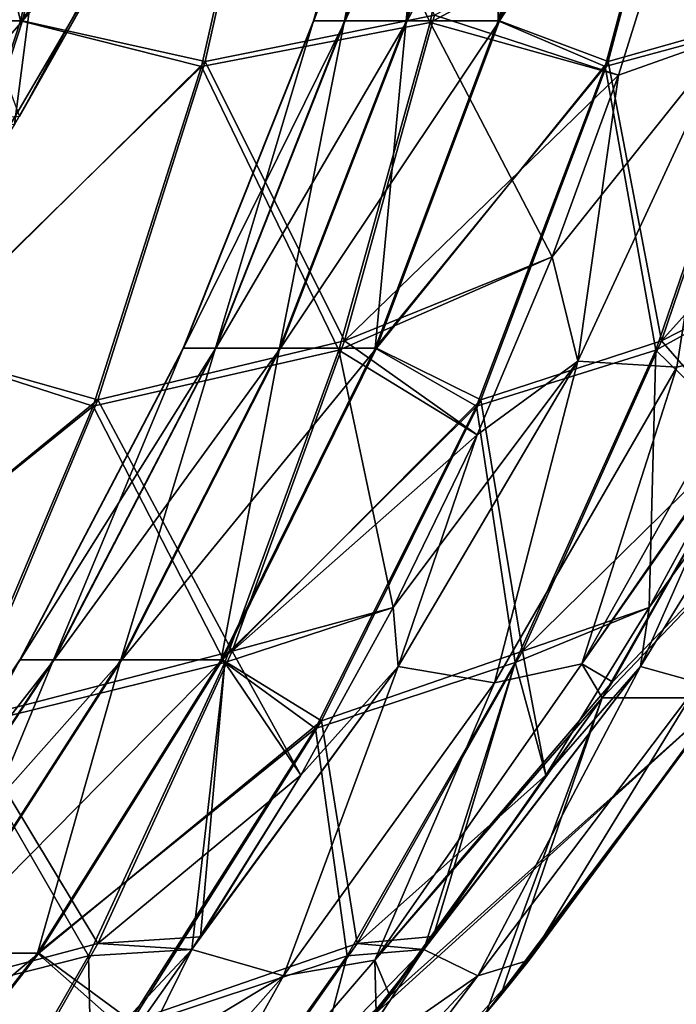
# Model space of a CAD drawing. Header units: millimetres. Extents: x -39 to 39, y -2 to 145.
# Tile 609 of 656: x 35.91 to 36.99, y 0.18 to 1.8. Entities that reach past the tile are written whole.
import ezdxf

# ---------------------------------------------------------------- set-up
doc = ezdxf.new("R2010")
doc.units = ezdxf.units.MM
doc.header["$LTSCALE"] = 65.185185
for name, color, linetype in [('231', 7, 'CONTINUOUS'), ('264', 7, 'CONTINUOUS'), ('265', 7, 'CONTINUOUS'), ('266', 7, 'CONTINUOUS'), ('370', 7, 'CONTINUOUS'), ('371', 7, 'CONTINUOUS'), ('376', 7, 'CONTINUOUS'), ('377', 7, 'CONTINUOUS'), ('447', 7, 'CONTINUOUS'), ('449', 7, 'CONTINUOUS')]:
    doc.layers.add(name, color=color, linetype=linetype)

msp = doc.modelspace()

# ---------------------------------------------------------------- linework, layer by layer
at = {"layer": '231', "linetype": 'Continuous'}
for points in [[(36.8887, 0.7077, -5.6313), (37.4025, 1.2377, -4.0978), (36.8718, 0.6811, -5.626), (36.8887, 0.7077, -5.6313)], [(36.8718, 0.6811, -5.626), (37.4025, 1.2377, -4.0978), (37.0715, 0.6811, -4.1088), (36.8718, 0.6811, -5.626)], [(37.0715, 0.6811, 4.1088), (37.1886, 1.2377, 5.7223), (36.8718, 0.6811, 5.626), (37.0715, 0.6811, 4.1088)], [(36.8718, 0.6811, 5.626), (37.1886, 1.2377, 5.7223), (36.8887, 0.7077, 5.6313), (36.8718, 0.6811, 5.626)], [(37.1886, 1.2377, -5.7223), (37.4025, 1.2377, -4.0978), (36.8887, 0.7077, -5.6313), (37.1886, 1.2377, -5.7223)], [(36.522, 0.1909, -5.5134), (37.0715, 0.6811, -4.1088), (36.4997, 0.163, -5.5061), (36.522, 0.1909, -5.5134)], [(36.4997, 0.163, -5.5061), (37.0715, 0.6811, -4.1088), (36.6811, 0.163, -4.1284), (36.4997, 0.163, -5.5061)], [(36.6811, 0.163, 4.1284), (36.8718, 0.6811, 5.626), (36.4997, 0.163, 5.5061), (36.6811, 0.163, 4.1284)], [(36.4997, 0.163, 5.5061), (36.8718, 0.6811, 5.626), (36.522, 0.191, 5.5134), (36.4997, 0.163, 5.5061)], [(36.8718, 0.6811, -5.626), (37.0715, 0.6811, -4.1088), (36.522, 0.1909, -5.5134), (36.8718, 0.6811, -5.626)], [(36.6811, 0.163, -4.1284), (37.0715, 0.6811, -4.1088), (36.7047, 0.1911, -4.1271), (36.6811, 0.163, -4.1284)], [(36.7045, 0.1909, 4.1271), (36.8718, 0.6811, 5.626), (36.6811, 0.163, 4.1284), (36.7045, 0.1909, 4.1271)], [(37.0715, 0.6811, 4.1088), (36.8718, 0.6811, 5.626), (36.7045, 0.1909, 4.1271), (37.0715, 0.6811, 4.1088)]]:
    msp.add_3dface(points, dxfattribs=at)
at = {"layer": '264', "linetype": 'Continuous'}
for points in [[(35.6383, 1.7953, -8.2114), (35.7767, 2.353, -8.2882), (35.9141, 1.7953, -7.7671), (35.6383, 1.7953, -8.2114)], [(35.9141, 1.7953, -7.7671), (35.7767, 2.353, -8.2882), (36.0443, 2.353, -7.8569), (35.9141, 1.7953, -7.7671)], [(35.9141, 1.7953, -7.7671), (36.0443, 2.353, -7.8569), (36.3436, 2.3013, -7.4462), (35.9141, 1.7953, -7.7671)], [(36.3436, 2.3013, -7.4462), (36.6991, 2.3511, -7.0829), (36.5886, 1.7926, -6.969), (36.3436, 2.3013, -7.4462)], [(36.5886, 1.7926, -6.969), (36.6991, 2.3511, -7.0829), (36.9941, 2.0116, -6.7028), (36.5886, 1.7926, -6.969)], [(36.2122, 1.7202, -7.3349), (35.9141, 1.7953, -7.7671), (36.3436, 2.3013, -7.4462), (36.2122, 1.7202, -7.3349)], [(36.2122, 1.7202, -7.3349), (36.3436, 2.3013, -7.4462), (36.5886, 1.7926, -6.969), (36.2122, 1.7202, -7.3349)], [(36.8987, 1.7063, -6.6516), (36.5886, 1.7926, -6.969), (36.9941, 2.0116, -6.7028), (36.8987, 1.7063, -6.6516)], [(35.7373, 1.257, -7.6449), (35.6383, 1.7953, -8.2114), (35.9141, 1.7953, -7.7671), (35.7373, 1.257, -7.6449)], [(35.7373, 1.257, -7.6449), (35.9141, 1.7953, -7.7671), (36.2122, 1.7202, -7.3349), (35.7373, 1.257, -7.6449)], [(36.2122, 1.7202, -7.3349), (36.5886, 1.7926, -6.969), (36.4384, 1.2535, -6.8142), (36.2122, 1.7202, -7.3349)], [(36.4384, 1.2535, -6.8142), (36.5886, 1.7926, -6.969), (36.7894, 1.4069, -6.5897), (36.4384, 1.2535, -6.8142)], [(36.7894, 1.4069, -6.5897), (36.5886, 1.7926, -6.969), (36.8987, 1.7063, -6.6516), (36.7894, 1.4069, -6.5897)], [(36.0335, 1.1611, -7.1836), (35.7373, 1.257, -7.6449), (36.2122, 1.7202, -7.3349), (36.0335, 1.1611, -7.1836)], [(36.0335, 1.1611, -7.1836), (36.2122, 1.7202, -7.3349), (36.4384, 1.2535, -6.8142), (36.0335, 1.1611, -7.1836)], [(36.6658, 1.1144, -6.5179), (36.4384, 1.2535, -6.8142), (36.7894, 1.4069, -6.5897), (36.6658, 1.1144, -6.5179)], [(35.5156, 0.7438, -7.4918), (35.7373, 1.257, -7.6449), (36.0335, 1.1611, -7.1836), (35.5156, 0.7438, -7.4918)], [(36.0335, 1.1611, -7.1836), (36.4384, 1.2535, -6.8142), (36.2502, 0.7396, -6.6202), (36.0335, 1.1611, -7.1836)], [(36.2502, 0.7396, -6.6202), (36.4384, 1.2535, -6.8142), (36.5277, 0.8298, -6.437), (36.2502, 0.7396, -6.6202)], [(36.5277, 0.8298, -6.437), (36.4384, 1.2535, -6.8142), (36.6658, 1.1144, -6.5179), (36.5277, 0.8298, -6.437)], [(35.8098, 0.6306, -6.9942), (35.5156, 0.7438, -7.4918), (36.0335, 1.1611, -7.1836), (35.8098, 0.6306, -6.9942)], [(35.8098, 0.6306, -6.9942), (36.0335, 1.1611, -7.1836), (36.2502, 0.7396, -6.6202), (35.8098, 0.6306, -6.9942)], [(36.3758, 0.5541, -6.3472), (36.2502, 0.7396, -6.6202), (36.5277, 0.8298, -6.437), (36.3758, 0.5541, -6.3472)], [(35.8098, 0.6306, -6.9942), (36.2502, 0.7396, -6.6202), (36.026, 0.2565, -6.389), (35.8098, 0.6306, -6.9942)], [(36.026, 0.2565, -6.389), (36.2502, 0.7396, -6.6202), (36.1963, 0.2672, -6.2408), (36.026, 0.2565, -6.389)], [(36.1963, 0.2672, -6.2408), (36.2502, 0.7396, -6.6202), (36.2102, 0.2881, -6.249), (36.1963, 0.2672, -6.2408)], [(36.2102, 0.2881, -6.249), (36.2502, 0.7396, -6.6202), (36.3758, 0.5541, -6.3472), (36.2102, 0.2881, -6.249)], [(35.5436, 0.1348, -6.7689), (35.8098, 0.6306, -6.9942), (36.026, 0.2565, -6.389), (35.5436, 0.1348, -6.7689)], [(36.0306, 0.0329, -6.1435), (36.026, 0.2565, -6.389), (36.1963, 0.2672, -6.2408), (36.0306, 0.0329, -6.1435)], [(35.5436, 0.1348, -6.7689), (36.026, 0.2565, -6.389), (35.7681, -0.1907, -6.1232), (35.5436, 0.1348, -6.7689)], [(35.7681, -0.1907, -6.1232), (36.026, 0.2565, -6.389), (36.0306, 0.0329, -6.1435), (35.7681, -0.1907, -6.1232)]]:
    msp.add_3dface(points, dxfattribs=at)
at = {"layer": '265', "linetype": 'Continuous'}
for points in [[(36.397, 1.7953, -0.2644), (36.555, 2.353, -0.2565), (36.3967, 1.7953, 0.2586), (36.397, 1.7953, -0.2644)], [(36.3967, 1.7953, 0.2586), (36.555, 2.353, -0.2565), (36.5547, 2.353, 0.251), (36.3967, 1.7953, 0.2586)], [(36.3967, 1.7953, 0.2586), (36.5547, 2.353, 0.251), (36.4476, 1.7953, 0.7792), (36.3967, 1.7953, 0.2586)], [(36.4485, 1.7953, -0.7849), (36.6049, 2.353, -0.7616), (36.397, 1.7953, -0.2644), (36.4485, 1.7953, -0.7849)], [(36.397, 1.7953, -0.2644), (36.6049, 2.353, -0.7616), (36.555, 2.353, -0.2565), (36.397, 1.7953, -0.2644)], [(36.4476, 1.7953, 0.7792), (36.5547, 2.353, 0.251), (36.6041, 2.353, 0.7561), (36.4476, 1.7953, 0.7792)], [(36.4476, 1.7953, 0.7792), (36.6041, 2.353, 0.7561), (36.5493, 1.7953, 1.2922), (36.4476, 1.7953, 0.7792)], [(36.5507, 1.7953, -1.2978), (36.7041, 2.353, -1.2593), (36.4485, 1.7953, -0.7849), (36.5507, 1.7953, -1.2978)], [(36.4485, 1.7953, -0.7849), (36.7041, 2.353, -1.2593), (36.6049, 2.353, -0.7616), (36.4485, 1.7953, -0.7849)], [(36.5493, 1.7953, 1.2922), (36.6041, 2.353, 0.7561), (36.7027, 2.353, 1.2539), (36.5493, 1.7953, 1.2922)], [(36.5493, 1.7953, 1.2922), (36.7027, 2.353, 1.2539), (36.7007, 1.7953, 1.7929), (36.5493, 1.7953, 1.2922)], [(36.7026, 1.7953, -1.7983), (36.8515, 2.353, -1.745), (36.5507, 1.7953, -1.2978), (36.7026, 1.7953, -1.7983)], [(36.5507, 1.7953, -1.2978), (36.8515, 2.353, -1.745), (36.7041, 2.353, -1.2593), (36.5507, 1.7953, -1.2978)], [(36.7007, 1.7953, 1.7929), (36.7027, 2.353, 1.2539), (36.8496, 2.353, 1.7397), (36.7007, 1.7953, 1.7929)], [(36.7007, 1.7953, 1.7929), (36.8496, 2.353, 1.7397), (37.0325, 2.3013, 2.214), (36.7007, 1.7953, 1.7929)], [(36.8515, 2.353, -1.745), (36.7026, 1.7953, -1.7983), (37.0361, 2.3072, -2.2184), (36.8515, 2.353, -1.745)], [(36.8767, 1.7202, 2.2874), (36.7007, 1.7953, 1.7929), (37.0325, 2.3013, 2.214), (36.8767, 1.7202, 2.2874)], [(37.0361, 2.3072, -2.2184), (36.7026, 1.7953, -1.7983), (36.8819, 1.7287, -2.2914), (37.0361, 2.3072, -2.2184)], [(36.8767, 1.7202, 2.2874), (37.0325, 2.3013, 2.214), (37.1456, 1.7926, 2.7383), (36.8767, 1.7202, 2.2874)], [(37.152, 1.8046, -2.7411), (37.0361, 2.3072, -2.2184), (36.8819, 1.7287, -2.2914), (37.152, 1.8046, -2.7411)], [(36.9696, 1.2689, -2.8504), (37.152, 1.8046, -2.7411), (36.8819, 1.7287, -2.2914), (36.9696, 1.2689, -2.8504)], [(36.9696, 1.2689, -2.8504), (37.363, 1.7063, -3.1251), (37.152, 1.8046, -2.7411), (36.9696, 1.2689, -2.8504)], [(36.1823, 1.257, -0.275), (36.397, 1.7953, -0.2644), (36.182, 1.257, 0.2691), (36.1823, 1.257, -0.275)], [(36.182, 1.257, 0.2691), (36.397, 1.7953, -0.2644), (36.3967, 1.7953, 0.2586), (36.182, 1.257, 0.2691)], [(36.182, 1.257, 0.2691), (36.3967, 1.7953, 0.2586), (36.235, 1.257, 0.8106), (36.182, 1.257, 0.2691)], [(36.2359, 1.257, -0.8165), (36.4485, 1.7953, -0.7849), (36.1823, 1.257, -0.275), (36.2359, 1.257, -0.8165)], [(36.1823, 1.257, -0.275), (36.4485, 1.7953, -0.7849), (36.397, 1.7953, -0.2644), (36.1823, 1.257, -0.275)], [(36.235, 1.257, 0.8106), (36.3967, 1.7953, 0.2586), (36.4476, 1.7953, 0.7792), (36.235, 1.257, 0.8106)], [(36.235, 1.257, 0.8106), (36.4476, 1.7953, 0.7792), (36.3407, 1.257, 1.3443), (36.235, 1.257, 0.8106)], [(36.3422, 1.257, -1.3501), (36.5507, 1.7953, -1.2978), (36.2359, 1.257, -0.8165), (36.3422, 1.257, -1.3501)], [(36.2359, 1.257, -0.8165), (36.5507, 1.7953, -1.2978), (36.4485, 1.7953, -0.7849), (36.2359, 1.257, -0.8165)], [(36.3407, 1.257, 1.3443), (36.4476, 1.7953, 0.7792), (36.5493, 1.7953, 1.2922), (36.3407, 1.257, 1.3443)], [(36.3407, 1.257, 1.3443), (36.5493, 1.7953, 1.2922), (36.4982, 1.257, 1.8651), (36.3407, 1.257, 1.3443)], [(36.5002, 1.257, -1.8707), (36.7026, 1.7953, -1.7983), (36.3422, 1.257, -1.3501), (36.5002, 1.257, -1.8707)], [(36.3422, 1.257, -1.3501), (36.7026, 1.7953, -1.7983), (36.5507, 1.7953, -1.2978), (36.3422, 1.257, -1.3501)], [(36.4982, 1.257, 1.8651), (36.5493, 1.7953, 1.2922), (36.7007, 1.7953, 1.7929), (36.4982, 1.257, 1.8651)], [(36.4982, 1.257, 1.8651), (36.7007, 1.7953, 1.7929), (36.8767, 1.7202, 2.2874), (36.4982, 1.257, 1.8651)], [(36.7026, 1.7953, -1.7983), (36.5002, 1.257, -1.8707), (36.8819, 1.7287, -2.2914), (36.7026, 1.7953, -1.7983)], [(36.8767, 1.7202, 2.2874), (37.1456, 1.7926, 2.7383), (36.9605, 1.2535, 2.8489), (36.8767, 1.7202, 2.2874)], [(36.9605, 1.2535, 2.8489), (37.1456, 1.7926, 2.7383), (37.2414, 1.4069, 3.1567), (36.9605, 1.2535, 2.8489)], [(36.665, 1.1611, 2.3873), (36.4982, 1.257, 1.8651), (36.8767, 1.7202, 2.2874), (36.665, 1.1611, 2.3873)], [(36.8819, 1.7287, -2.2914), (36.5002, 1.257, -1.8707), (36.6722, 1.1719, -2.3905), (36.8819, 1.7287, -2.2914)], [(36.665, 1.1611, 2.3873), (36.8767, 1.7202, 2.2874), (36.9605, 1.2535, 2.8489), (36.665, 1.1611, 2.3873)], [(36.9696, 1.2689, -2.8504), (36.8819, 1.7287, -2.2914), (36.6722, 1.1719, -2.3905), (36.9696, 1.2689, -2.8504)], [(37.2414, 1.4069, -3.1566), (37.363, 1.7063, -3.1251), (36.9696, 1.2689, -2.8504), (37.2414, 1.4069, -3.1566)], [(37.1034, 1.1144, 3.194), (36.9605, 1.2535, 2.8489), (37.2414, 1.4069, 3.1567), (37.1034, 1.1144, 3.194)], [(37.1035, 1.1145, -3.194), (37.2414, 1.4069, -3.1566), (36.9696, 1.2689, -2.8504), (37.1035, 1.1145, -3.194)], [(36.741, 0.7579, -2.9875), (36.9696, 1.2689, -2.8504), (36.6722, 1.1719, -2.3905), (36.741, 0.7579, -2.9875)], [(36.741, 0.7579, -2.9875), (37.1035, 1.1145, -3.194), (36.9696, 1.2689, -2.8504), (36.741, 0.7579, -2.9875)], [(35.9132, 0.7438, -0.2884), (36.1823, 1.257, -0.275), (35.9129, 0.7438, 0.2821), (35.9132, 0.7438, -0.2884)], [(35.9129, 0.7438, 0.2821), (36.1823, 1.257, -0.275), (36.182, 1.257, 0.2691), (35.9129, 0.7438, 0.2821)], [(35.9129, 0.7438, 0.2821), (36.182, 1.257, 0.2691), (35.9684, 0.7438, 0.8499), (35.9129, 0.7438, 0.2821)], [(35.9693, 0.7438, -0.8561), (36.2359, 1.257, -0.8165), (35.9132, 0.7438, -0.2884), (35.9693, 0.7438, -0.8561)], [(35.9132, 0.7438, -0.2884), (36.2359, 1.257, -0.8165), (36.1823, 1.257, -0.275), (35.9132, 0.7438, -0.2884)], [(35.9684, 0.7438, 0.8499), (36.182, 1.257, 0.2691), (36.235, 1.257, 0.8106), (35.9684, 0.7438, 0.8499)], [(35.9684, 0.7438, 0.8499), (36.235, 1.257, 0.8106), (36.0793, 0.7438, 1.4095), (35.9684, 0.7438, 0.8499)], [(36.0808, 0.7438, -1.4156), (36.3422, 1.257, -1.3501), (35.9693, 0.7438, -0.8561), (36.0808, 0.7438, -1.4156)], [(35.9693, 0.7438, -0.8561), (36.3422, 1.257, -1.3501), (36.2359, 1.257, -0.8165), (35.9693, 0.7438, -0.8561)], [(36.0793, 0.7438, 1.4095), (36.235, 1.257, 0.8106), (36.3407, 1.257, 1.3443), (36.0793, 0.7438, 1.4095)], [(36.0793, 0.7438, 1.4095), (36.3407, 1.257, 1.3443), (36.2444, 0.7438, 1.9556), (36.0793, 0.7438, 1.4095)], [(36.2465, 0.7438, -1.9615), (36.5002, 1.257, -1.8707), (36.0808, 0.7438, -1.4156), (36.2465, 0.7438, -1.9615)], [(36.0808, 0.7438, -1.4156), (36.5002, 1.257, -1.8707), (36.3422, 1.257, -1.3501), (36.0808, 0.7438, -1.4156)], [(36.2444, 0.7438, 1.9556), (36.3407, 1.257, 1.3443), (36.4982, 1.257, 1.8651), (36.2444, 0.7438, 1.9556)], [(36.2444, 0.7438, 1.9556), (36.4982, 1.257, 1.8651), (36.665, 1.1611, 2.3873), (36.2444, 0.7438, 1.9556)], [(36.5002, 1.257, -1.8707), (36.2465, 0.7438, -1.9615), (36.6722, 1.1719, -2.3905), (36.5002, 1.257, -1.8707)], [(36.665, 1.1611, 2.3873), (36.9605, 1.2535, 2.8489), (36.7285, 0.7396, 2.9876), (36.665, 1.1611, 2.3873)], [(36.7285, 0.7396, 2.9876), (36.9605, 1.2535, 2.8489), (36.9491, 0.8298, 3.2364), (36.7285, 0.7396, 2.9876)], [(36.9491, 0.8298, 3.2364), (36.9605, 1.2535, 2.8489), (37.1034, 1.1144, 3.194), (36.9491, 0.8298, 3.2364)], [(36.6722, 1.1719, -2.3905), (36.2465, 0.7438, -1.9615), (36.4097, 0.6432, -2.5147), (36.6722, 1.1719, -2.3905)], [(36.741, 0.7579, -2.9875), (36.6722, 1.1719, -2.3905), (36.4097, 0.6432, -2.5147), (36.741, 0.7579, -2.9875)], [(36.3999, 0.6306, 2.5123), (36.2444, 0.7438, 1.9556), (36.665, 1.1611, 2.3873), (36.3999, 0.6306, 2.5123)], [(36.3999, 0.6306, 2.5123), (36.665, 1.1611, 2.3873), (36.7285, 0.7396, 2.9876), (36.3999, 0.6306, 2.5123)], [(36.9492, 0.8299, -3.2364), (37.1035, 1.1145, -3.194), (36.741, 0.7579, -2.9875), (36.9492, 0.8299, -3.2364)], [(36.7791, 0.5541, 3.2838), (36.7285, 0.7396, 2.9876), (36.9491, 0.8298, 3.2364), (36.7791, 0.5541, 3.2838)], [(36.7791, 0.5542, -3.2838), (36.9492, 0.8299, -3.2364), (36.741, 0.7579, -2.9875), (36.7791, 0.5542, -3.2838)], [(36.4684, 0.2769, -3.1508), (36.741, 0.7579, -2.9875), (36.4097, 0.6432, -2.5147), (36.4684, 0.2769, -3.1508)], [(36.4684, 0.2769, -3.1508), (36.7791, 0.5542, -3.2838), (36.741, 0.7579, -2.9875), (36.4684, 0.2769, -3.1508)], [(35.5925, 0.2611, -0.3043), (35.9132, 0.7438, -0.2884), (35.5922, 0.2611, 0.2977), (35.5925, 0.2611, -0.3043)], [(35.5922, 0.2611, 0.2977), (35.9132, 0.7438, -0.2884), (35.9129, 0.7438, 0.2821), (35.5922, 0.2611, 0.2977)], [(35.5922, 0.2611, 0.2977), (35.9129, 0.7438, 0.2821), (35.6508, 0.2611, 0.8968), (35.5922, 0.2611, 0.2977)], [(35.6518, 0.2611, -0.9033), (35.9693, 0.7438, -0.8561), (35.5925, 0.2611, -0.3043), (35.6518, 0.2611, -0.9033)], [(35.5925, 0.2611, -0.3043), (35.9693, 0.7438, -0.8561), (35.9132, 0.7438, -0.2884), (35.5925, 0.2611, -0.3043)], [(35.6508, 0.2611, 0.8968), (35.9129, 0.7438, 0.2821), (35.9684, 0.7438, 0.8499), (35.6508, 0.2611, 0.8968)], [(35.6508, 0.2611, 0.8968), (35.9684, 0.7438, 0.8499), (35.7678, 0.2611, 1.4873), (35.6508, 0.2611, 0.8968)], [(35.7694, 0.2611, -1.4937), (36.0808, 0.7438, -1.4156), (35.6518, 0.2611, -0.9033), (35.7694, 0.2611, -1.4937)], [(35.6518, 0.2611, -0.9033), (36.0808, 0.7438, -1.4156), (35.9693, 0.7438, -0.8561), (35.6518, 0.2611, -0.9033)], [(35.7678, 0.2611, 1.4873), (35.9684, 0.7438, 0.8499), (36.0793, 0.7438, 1.4095), (35.7678, 0.2611, 1.4873)], [(35.7678, 0.2611, 1.4873), (36.0793, 0.7438, 1.4095), (35.942, 0.2611, 2.0635), (35.7678, 0.2611, 1.4873)], [(35.9443, 0.2611, -2.0697), (36.2465, 0.7438, -1.9615), (35.7694, 0.2611, -1.4937), (35.9443, 0.2611, -2.0697)], [(35.7694, 0.2611, -1.4937), (36.2465, 0.7438, -1.9615), (36.0808, 0.7438, -1.4156), (35.7694, 0.2611, -1.4937)], [(35.942, 0.2611, 2.0635), (36.0793, 0.7438, 1.4095), (36.2444, 0.7438, 1.9556), (35.942, 0.2611, 2.0635)], [(35.942, 0.2611, 2.0635), (36.2444, 0.7438, 1.9556), (36.3999, 0.6306, 2.5123), (35.942, 0.2611, 2.0635)], [(36.2465, 0.7438, -1.9615), (35.9443, 0.2611, -2.0697), (36.4097, 0.6432, -2.5147), (36.2465, 0.7438, -1.9615)], [(36.3999, 0.6306, 2.5123), (36.7285, 0.7396, 2.9876), (36.452, 0.2565, 3.1529), (36.3999, 0.6306, 2.5123)], [(36.452, 0.2565, 3.1529), (36.7285, 0.7396, 2.9876), (36.5781, 0.2672, 3.3402), (36.452, 0.2565, 3.1529)], [(36.5781, 0.2672, 3.3402), (36.7285, 0.7396, 2.9876), (36.5937, 0.2881, 3.3358), (36.5781, 0.2672, 3.3402)], [(36.5937, 0.2881, 3.3358), (36.7285, 0.7396, 2.9876), (36.7791, 0.5541, 3.2838), (36.5937, 0.2881, 3.3358)], [(36.4097, 0.6432, -2.5147), (35.9443, 0.2611, -2.0697), (36.0973, 0.1489, -2.6625), (36.4097, 0.6432, -2.5147)], [(36.4684, 0.2769, -3.1508), (36.4097, 0.6432, -2.5147), (36.0973, 0.1489, -2.6625), (36.4684, 0.2769, -3.1508)], [(36.0844, 0.1348, 2.6611), (35.942, 0.2611, 2.0635), (36.3999, 0.6306, 2.5123), (36.0844, 0.1348, 2.6611)], [(36.0844, 0.1348, 2.6611), (36.3999, 0.6306, 2.5123), (36.452, 0.2565, 3.1529), (36.0844, 0.1348, 2.6611)], [(36.5938, 0.2883, -3.3358), (36.7791, 0.5542, -3.2838), (36.4684, 0.2769, -3.1508), (36.5938, 0.2883, -3.3358)], [(36.155, -0.1688, -3.3386), (36.4684, 0.2769, -3.1508), (36.0973, 0.1489, -2.6625), (36.155, -0.1688, -3.3386)], [(36.155, -0.1688, -3.3386), (36.5781, 0.2672, -3.3402), (36.4684, 0.2769, -3.1508), (36.155, -0.1688, -3.3386)], [(36.5781, 0.2672, -3.3402), (36.5938, 0.2883, -3.3358), (36.4684, 0.2769, -3.1508), (36.5781, 0.2672, -3.3402)], [(35.5966, -0.1857, -2.1942), (35.9443, 0.2611, -2.0697), (35.4113, -0.1857, -1.5835), (35.5966, -0.1857, -2.1942)], [(35.4113, -0.1857, -1.5835), (35.9443, 0.2611, -2.0697), (35.7694, 0.2611, -1.4937), (35.4113, -0.1857, -1.5835)], [(35.5943, -0.1857, 2.1876), (35.7678, 0.2611, 1.4873), (35.942, 0.2611, 2.0635), (35.5943, -0.1857, 2.1876)], [(35.5943, -0.1857, 2.1876), (35.942, 0.2611, 2.0635), (36.0844, 0.1348, 2.6611), (35.5943, -0.1857, 2.1876)], [(35.9443, 0.2611, -2.0697), (35.5966, -0.1857, -2.1942), (36.0973, 0.1489, -2.6625), (35.9443, 0.2611, -2.0697)], [(36.3931, 0.033, -3.3912), (36.5781, 0.2672, -3.3402), (36.155, -0.1688, -3.3386), (36.3931, 0.033, -3.3912)], [(36.3929, 0.0329, 3.3912), (36.452, 0.2565, 3.1529), (36.5781, 0.2672, 3.3402), (36.3929, 0.0329, 3.3912)], [(36.0844, 0.1348, 2.6611), (36.452, 0.2565, 3.1529), (36.1342, -0.1907, 3.3429), (36.0844, 0.1348, 2.6611)], [(36.1342, -0.1907, 3.3429), (36.452, 0.2565, 3.1529), (36.3929, 0.0329, 3.3912), (36.1342, -0.1907, 3.3429)]]:
    msp.add_3dface(points, dxfattribs=at)
at = {"layer": '266', "linetype": 'Continuous'}
for points in [[(35.9174, 1.7953, 7.7623), (36.0474, 2.353, 7.8523), (35.6411, 1.7953, 8.2064), (35.9174, 1.7953, 7.7623)], [(35.6411, 1.7953, 8.2064), (36.0474, 2.353, 7.8523), (35.7794, 2.353, 8.2833), (35.6411, 1.7953, 8.2064)], [(36.0474, 2.353, 7.8523), (35.9174, 1.7953, 7.7623), (36.3483, 2.3072, 7.4428), (36.0474, 2.353, 7.8523)], [(36.3483, 2.3072, 7.4428), (35.9174, 1.7953, 7.7623), (36.2182, 1.7287, 7.3324), (36.3483, 2.3072, 7.4428)], [(36.5956, 1.8046, 6.9679), (36.3483, 2.3072, 7.4428), (36.2182, 1.7287, 7.3324), (36.5956, 1.8046, 6.9679)], [(36.8988, 1.7063, 6.6516), (36.9941, 2.0116, 6.7028), (36.5956, 1.8046, 6.9679), (36.8988, 1.7063, 6.6516)], [(36.4477, 1.2689, 6.8151), (36.5956, 1.8046, 6.9679), (36.2182, 1.7287, 7.3324), (36.4477, 1.2689, 6.8151)], [(36.4477, 1.2689, 6.8151), (36.8988, 1.7063, 6.6516), (36.5956, 1.8046, 6.9679), (36.4477, 1.2689, 6.8151)], [(35.7407, 1.257, 7.64), (35.9174, 1.7953, 7.7623), (35.4533, 1.257, 8.102), (35.7407, 1.257, 7.64)], [(35.4533, 1.257, 8.102), (35.9174, 1.7953, 7.7623), (35.6411, 1.7953, 8.2064), (35.4533, 1.257, 8.102)], [(35.9174, 1.7953, 7.7623), (35.7407, 1.257, 7.64), (36.2182, 1.7287, 7.3324), (35.9174, 1.7953, 7.7623)], [(36.2182, 1.7287, 7.3324), (35.7407, 1.257, 7.64), (36.0414, 1.1719, 7.1824), (36.2182, 1.7287, 7.3324)], [(36.4477, 1.2689, 6.8151), (36.2182, 1.7287, 7.3324), (36.0414, 1.1719, 7.1824), (36.4477, 1.2689, 6.8151)], [(36.7895, 1.4069, 6.5897), (36.8988, 1.7063, 6.6516), (36.4477, 1.2689, 6.8151), (36.7895, 1.4069, 6.5897)], [(36.6658, 1.1144, 6.5179), (36.7895, 1.4069, 6.5897), (36.4477, 1.2689, 6.8151), (36.6658, 1.1144, 6.5179)], [(36.2623, 0.7579, 6.6236), (36.4477, 1.2689, 6.8151), (36.0414, 1.1719, 7.1824), (36.2623, 0.7579, 6.6236)], [(36.2623, 0.7579, 6.6236), (36.6658, 1.1144, 6.5179), (36.4477, 1.2689, 6.8151), (36.2623, 0.7579, 6.6236)], [(35.7407, 1.257, 7.64), (35.5191, 0.7438, 7.4866), (36.0414, 1.1719, 7.1824), (35.7407, 1.257, 7.64)], [(36.0414, 1.1719, 7.1824), (35.5191, 0.7438, 7.4866), (35.8199, 0.6432, 6.9945), (36.0414, 1.1719, 7.1824)], [(36.2623, 0.7579, 6.6236), (36.0414, 1.1719, 7.1824), (35.8199, 0.6432, 6.9945), (36.2623, 0.7579, 6.6236)], [(36.5277, 0.8298, 6.437), (36.6658, 1.1144, 6.5179), (36.2623, 0.7579, 6.6236), (36.5277, 0.8298, 6.437)], [(36.3758, 0.5541, 6.3472), (36.5277, 0.8298, 6.437), (36.2623, 0.7579, 6.6236), (36.3758, 0.5541, 6.3472)], [(36.0413, 0.2769, 6.3953), (36.2623, 0.7579, 6.6236), (35.8199, 0.6432, 6.9945), (36.0413, 0.2769, 6.3953)], [(36.0413, 0.2769, 6.3953), (36.3758, 0.5541, 6.3472), (36.2623, 0.7579, 6.6236), (36.0413, 0.2769, 6.3953)], [(36.0413, 0.2769, 6.3953), (35.8199, 0.6432, 6.9945), (35.5564, 0.1489, 6.7709), (36.0413, 0.2769, 6.3953)], [(36.2102, 0.2882, 6.249), (36.3758, 0.5541, 6.3472), (36.0413, 0.2769, 6.3953), (36.2102, 0.2882, 6.249)], [(35.7871, -0.1688, 6.1327), (36.0413, 0.2769, 6.3953), (35.5564, 0.1489, 6.7709), (35.7871, -0.1688, 6.1327)], [(35.7871, -0.1688, 6.1327), (36.1963, 0.2672, 6.2408), (36.0413, 0.2769, 6.3953), (35.7871, -0.1688, 6.1327)], [(36.1963, 0.2672, 6.2408), (36.2102, 0.2882, 6.249), (36.0413, 0.2769, 6.3953), (36.1963, 0.2672, 6.2408)], [(36.0306, 0.0329, 6.1436), (36.1963, 0.2672, 6.2408), (35.7871, -0.1688, 6.1327), (36.0306, 0.0329, 6.1436)]]:
    msp.add_3dface(points, dxfattribs=at)
at = {"layer": '370', "linetype": 'Continuous'}
for points in [[(36.9941, 2.0116, -6.7028), (37.0756, 2.3218, -6.7427), (37.0799, 1.7703, -6.5111), (36.9941, 2.0116, -6.7028)], [(36.8987, 1.7063, -6.6516), (36.9941, 2.0116, -6.7028), (37.0799, 1.7703, -6.5111), (36.8987, 1.7063, -6.6516)], [(36.8319, 1.2353, -6.4427), (36.8987, 1.7063, -6.6516), (37.0799, 1.7703, -6.5111), (36.8319, 1.2353, -6.4427)], [(36.8319, 1.2353, -6.4427), (37.0799, 1.7703, -6.5111), (36.995, 1.2255, -6.2244), (36.8319, 1.2353, -6.4427)], [(36.7894, 1.4069, -6.5897), (36.8987, 1.7063, -6.6516), (36.8319, 1.2353, -6.4427), (36.7894, 1.4069, -6.5897)], [(36.6658, 1.1144, -6.5179), (36.7894, 1.4069, -6.5897), (36.8319, 1.2353, -6.4427), (36.6658, 1.1144, -6.5179)], [(37.1886, 1.2377, -5.7223), (36.8384, 0.7373, -5.8977), (37.1321, 1.2599, -5.9862), (37.1886, 1.2377, -5.7223)], [(36.8384, 0.7373, -5.8977), (36.995, 1.2255, -6.2244), (37.1321, 1.2599, -5.9862), (36.8384, 0.7373, -5.8977)], [(36.536, 0.7327, -6.3515), (36.6658, 1.1144, -6.5179), (36.8319, 1.2353, -6.4427), (36.536, 0.7327, -6.3515)], [(36.536, 0.7327, -6.3515), (36.8319, 1.2353, -6.4427), (36.6945, 0.7061, -6.1328), (36.536, 0.7327, -6.3515)], [(36.6945, 0.7061, -6.1328), (36.8319, 1.2353, -6.4427), (36.995, 1.2255, -6.2244), (36.6945, 0.7061, -6.1328)], [(37.1886, 1.2377, -5.7223), (36.8887, 0.7077, -5.6313), (36.8384, 0.7373, -5.8977), (37.1886, 1.2377, -5.7223)], [(36.6945, 0.7061, -6.1328), (36.995, 1.2255, -6.2244), (36.8384, 0.7373, -5.8977), (36.6945, 0.7061, -6.1328)], [(36.5277, 0.8298, -6.437), (36.6658, 1.1144, -6.5179), (36.536, 0.7327, -6.3515), (36.5277, 0.8298, -6.437)], [(36.3758, 0.5541, -6.3472), (36.5277, 0.8298, -6.437), (36.536, 0.7327, -6.3515), (36.3758, 0.5541, -6.3472)], [(36.1963, 0.2672, -6.2408), (36.3758, 0.5541, -6.3472), (36.536, 0.7327, -6.3515), (36.1963, 0.2672, -6.2408)], [(36.1963, 0.2672, -6.2408), (36.536, 0.7327, -6.3515), (36.3472, 0.224, -6.0207), (36.1963, 0.2672, -6.2408)], [(36.3472, 0.224, -6.0207), (36.536, 0.7327, -6.3515), (36.6945, 0.7061, -6.1328), (36.3472, 0.224, -6.0207)], [(36.8718, 0.6811, -5.626), (36.4973, 0.2497, -5.7884), (36.8384, 0.7373, -5.8977), (36.8718, 0.6811, -5.626)], [(36.4973, 0.2497, -5.7884), (36.6945, 0.7061, -6.1328), (36.8384, 0.7373, -5.8977), (36.4973, 0.2497, -5.7884)], [(36.8887, 0.7077, -5.6313), (36.8718, 0.6811, -5.626), (36.8384, 0.7373, -5.8977), (36.8887, 0.7077, -5.6313)], [(36.3472, 0.224, -6.0207), (36.6945, 0.7061, -6.1328), (36.4973, 0.2497, -5.7884), (36.3472, 0.224, -6.0207)], [(36.8718, 0.6811, -5.626), (36.522, 0.1909, -5.5134), (36.4973, 0.2497, -5.7884), (36.8718, 0.6811, -5.626)], [(36.1963, 0.2672, -6.2408), (36.2102, 0.2881, -6.249), (36.3758, 0.5541, -6.3472), (36.1963, 0.2672, -6.2408)], [(36.0306, 0.0329, -6.1435), (36.1963, 0.2672, -6.2408), (35.9572, -0.2166, -5.8916), (36.0306, 0.0329, -6.1435)], [(35.9572, -0.2166, -5.8916), (36.1963, 0.2672, -6.2408), (36.3472, 0.224, -6.0207), (35.9572, -0.2166, -5.8916)], [(36.4997, 0.163, -5.5061), (36.1126, -0.1983, -5.6617), (36.4973, 0.2497, -5.7884), (36.4997, 0.163, -5.5061)], [(36.1126, -0.1983, -5.6617), (36.3472, 0.224, -6.0207), (36.4973, 0.2497, -5.7884), (36.1126, -0.1983, -5.6617)], [(36.522, 0.1909, -5.5134), (36.4997, 0.163, -5.5061), (36.4973, 0.2497, -5.7884), (36.522, 0.1909, -5.5134)], [(35.9572, -0.2166, -5.8916), (36.3472, 0.224, -6.0207), (36.1126, -0.1983, -5.6617), (35.9572, -0.2166, -5.8916)]]:
    msp.add_3dface(points, dxfattribs=at)
at = {"layer": '371', "linetype": 'Continuous'}
for points in [[(36.9492, 0.8299, -3.2364), (36.935, 0.7327, -3.3211), (37.2443, 1.2353, -3.3097), (36.9492, 0.8299, -3.2364)], [(36.935, 0.7327, -3.3211), (37.0315, 0.7061, -3.5734), (37.2443, 1.2353, -3.3097), (36.935, 0.7327, -3.3211)], [(37.1035, 1.1145, -3.194), (36.9492, 0.8299, -3.2364), (37.2443, 1.2353, -3.3097), (37.1035, 1.1145, -3.194)], [(36.9492, 0.8299, -3.2364), (36.7791, 0.5542, -3.2838), (36.935, 0.7327, -3.3211), (36.9492, 0.8299, -3.2364)], [(36.5938, 0.2883, -3.3358), (36.5781, 0.2672, -3.3402), (36.935, 0.7327, -3.3211), (36.5938, 0.2883, -3.3358)], [(36.5781, 0.2672, -3.3402), (36.667, 0.2239, -3.5918), (36.935, 0.7327, -3.3211), (36.5781, 0.2672, -3.3402)], [(36.7791, 0.5542, -3.2838), (36.5938, 0.2883, -3.3358), (36.935, 0.7327, -3.3211), (36.7791, 0.5542, -3.2838)], [(36.667, 0.2239, -3.5918), (37.0315, 0.7061, -3.5734), (36.935, 0.7327, -3.3211), (36.667, 0.2239, -3.5918)], [(36.7519, 0.2497, -3.855), (37.0893, 0.7078, -4.1081), (37.1096, 0.7373, -3.8378), (36.7519, 0.2497, -3.855)], [(36.7519, 0.2497, -3.855), (37.1096, 0.7373, -3.8378), (37.0315, 0.7061, -3.5734), (36.7519, 0.2497, -3.855)], [(36.667, 0.2239, -3.5918), (36.7519, 0.2497, -3.855), (37.0315, 0.7061, -3.5734), (36.667, 0.2239, -3.5918)], [(37.0715, 0.6811, -4.1088), (37.0893, 0.7078, -4.1081), (36.7519, 0.2497, -3.855), (37.0715, 0.6811, -4.1088)], [(36.7047, 0.1911, -4.1271), (37.0715, 0.6811, -4.1088), (36.7519, 0.2497, -3.855), (36.7047, 0.1911, -4.1271)], [(36.5781, 0.2672, -3.3402), (36.3931, 0.033, -3.3912), (36.667, 0.2239, -3.5918), (36.5781, 0.2672, -3.3402)], [(36.3474, -0.1983, -3.8778), (36.7047, 0.1911, -4.1271), (36.7519, 0.2497, -3.855), (36.3474, -0.1983, -3.8778)], [(36.3474, -0.1983, -3.8778), (36.7519, 0.2497, -3.855), (36.667, 0.2239, -3.5918), (36.3474, -0.1983, -3.8778)], [(36.3931, 0.033, -3.3912), (36.2568, -0.2166, -3.6155), (36.667, 0.2239, -3.5918), (36.3931, 0.033, -3.3912)], [(36.2568, -0.2166, -3.6155), (36.3474, -0.1983, -3.8778), (36.667, 0.2239, -3.5918), (36.2568, -0.2166, -3.6155)], [(36.6811, 0.163, -4.1284), (36.7047, 0.1911, -4.1271), (36.3474, -0.1983, -3.8778), (36.6811, 0.163, -4.1284)]]:
    msp.add_3dface(points, dxfattribs=at)
at = {"layer": '376', "linetype": 'Continuous'}
for points in [[(36.935, 0.7327, 3.3211), (37.1034, 1.1144, 3.194), (37.2443, 1.2353, 3.3097), (36.935, 0.7327, 3.3211)], [(36.935, 0.7327, 3.3211), (37.2443, 1.2353, 3.3097), (37.0315, 0.7061, 3.5734), (36.935, 0.7327, 3.3211)], [(36.9491, 0.8298, 3.2364), (37.1034, 1.1144, 3.194), (36.935, 0.7327, 3.3211), (36.9491, 0.8298, 3.2364)], [(36.7791, 0.5541, 3.2838), (36.9491, 0.8298, 3.2364), (36.935, 0.7327, 3.3211), (36.7791, 0.5541, 3.2838)], [(36.5781, 0.2672, 3.3402), (36.7791, 0.5541, 3.2838), (36.935, 0.7327, 3.3211), (36.5781, 0.2672, 3.3402)], [(36.5781, 0.2672, 3.3402), (36.935, 0.7327, 3.3211), (36.667, 0.224, 3.5918), (36.5781, 0.2672, 3.3402)], [(36.667, 0.224, 3.5918), (36.935, 0.7327, 3.3211), (37.0315, 0.7061, 3.5734), (36.667, 0.224, 3.5918)], [(37.0715, 0.6811, 4.1088), (36.7519, 0.2497, 3.855), (37.1096, 0.7373, 3.8378), (37.0715, 0.6811, 4.1088)], [(36.7519, 0.2497, 3.855), (37.0315, 0.7061, 3.5734), (37.1096, 0.7373, 3.8378), (36.7519, 0.2497, 3.855)], [(36.667, 0.224, 3.5918), (37.0315, 0.7061, 3.5734), (36.7519, 0.2497, 3.855), (36.667, 0.224, 3.5918)], [(37.0715, 0.6811, 4.1088), (36.7045, 0.1909, 4.1271), (36.7519, 0.2497, 3.855), (37.0715, 0.6811, 4.1088)], [(36.5781, 0.2672, 3.3402), (36.5937, 0.2881, 3.3358), (36.7791, 0.5541, 3.2838), (36.5781, 0.2672, 3.3402)], [(36.3929, 0.0329, 3.3912), (36.5781, 0.2672, 3.3402), (36.2568, -0.2166, 3.6155), (36.3929, 0.0329, 3.3912)], [(36.2568, -0.2166, 3.6155), (36.5781, 0.2672, 3.3402), (36.667, 0.224, 3.5918), (36.2568, -0.2166, 3.6155)], [(36.6811, 0.163, 4.1284), (36.3474, -0.1983, 3.8778), (36.7519, 0.2497, 3.855), (36.6811, 0.163, 4.1284)], [(36.3474, -0.1983, 3.8778), (36.667, 0.224, 3.5918), (36.7519, 0.2497, 3.855), (36.3474, -0.1983, 3.8778)], [(36.7045, 0.1909, 4.1271), (36.6811, 0.163, 4.1284), (36.7519, 0.2497, 3.855), (36.7045, 0.1909, 4.1271)], [(36.2568, -0.2166, 3.6155), (36.667, 0.224, 3.5918), (36.3474, -0.1983, 3.8778), (36.2568, -0.2166, 3.6155)]]:
    msp.add_3dface(points, dxfattribs=at)
at = {"layer": '377', "linetype": 'Continuous'}
for points in [[(36.9941, 2.0116, 6.7028), (36.8988, 1.7063, 6.6516), (37.0799, 1.7703, 6.5111), (36.9941, 2.0116, 6.7028)], [(36.8988, 1.7063, 6.6516), (36.7895, 1.4069, 6.5897), (37.0799, 1.7703, 6.5111), (36.8988, 1.7063, 6.6516)], [(36.7895, 1.4069, 6.5897), (36.8319, 1.2353, 6.4427), (37.0799, 1.7703, 6.5111), (36.7895, 1.4069, 6.5897)], [(36.8319, 1.2353, 6.4427), (36.995, 1.2255, 6.2244), (37.0799, 1.7703, 6.5111), (36.8319, 1.2353, 6.4427)], [(36.7895, 1.4069, 6.5897), (36.6658, 1.1144, 6.5179), (36.8319, 1.2353, 6.4427), (36.7895, 1.4069, 6.5897)], [(36.8384, 0.7373, 5.8977), (37.1989, 1.2582, 5.7253), (37.1321, 1.2599, 5.9862), (36.8384, 0.7373, 5.8977)], [(36.8384, 0.7373, 5.8977), (37.1321, 1.2599, 5.9862), (36.995, 1.2255, 6.2244), (36.8384, 0.7373, 5.8977)], [(37.1886, 1.2377, 5.7223), (37.1989, 1.2582, 5.7253), (36.8384, 0.7373, 5.8977), (37.1886, 1.2377, 5.7223)], [(36.6658, 1.1144, 6.5179), (36.5277, 0.8298, 6.437), (36.8319, 1.2353, 6.4427), (36.6658, 1.1144, 6.5179)], [(36.5277, 0.8298, 6.437), (36.536, 0.7327, 6.3515), (36.8319, 1.2353, 6.4427), (36.5277, 0.8298, 6.437)], [(36.536, 0.7327, 6.3515), (36.6945, 0.7061, 6.1328), (36.8319, 1.2353, 6.4427), (36.536, 0.7327, 6.3515)], [(36.6945, 0.7061, 6.1328), (36.995, 1.2255, 6.2244), (36.8319, 1.2353, 6.4427), (36.6945, 0.7061, 6.1328)], [(36.8887, 0.7077, 5.6313), (37.1886, 1.2377, 5.7223), (36.8384, 0.7373, 5.8977), (36.8887, 0.7077, 5.6313)], [(36.6945, 0.7061, 6.1328), (36.8384, 0.7373, 5.8977), (36.995, 1.2255, 6.2244), (36.6945, 0.7061, 6.1328)], [(36.5277, 0.8298, 6.437), (36.3758, 0.5541, 6.3472), (36.536, 0.7327, 6.3515), (36.5277, 0.8298, 6.437)], [(36.2102, 0.2882, 6.249), (36.1963, 0.2672, 6.2408), (36.536, 0.7327, 6.3515), (36.2102, 0.2882, 6.249)], [(36.1963, 0.2672, 6.2408), (36.3472, 0.2239, 6.0207), (36.536, 0.7327, 6.3515), (36.1963, 0.2672, 6.2408)], [(36.3758, 0.5541, 6.3472), (36.2102, 0.2882, 6.249), (36.536, 0.7327, 6.3515), (36.3758, 0.5541, 6.3472)], [(36.3472, 0.2239, 6.0207), (36.6945, 0.7061, 6.1328), (36.536, 0.7327, 6.3515), (36.3472, 0.2239, 6.0207)], [(36.4973, 0.2497, 5.7884), (36.8887, 0.7077, 5.6313), (36.8384, 0.7373, 5.8977), (36.4973, 0.2497, 5.7884)], [(36.4973, 0.2497, 5.7884), (36.8384, 0.7373, 5.8977), (36.6945, 0.7061, 6.1328), (36.4973, 0.2497, 5.7884)], [(36.3472, 0.2239, 6.0207), (36.4973, 0.2497, 5.7884), (36.6945, 0.7061, 6.1328), (36.3472, 0.2239, 6.0207)], [(36.8718, 0.6811, 5.626), (36.8887, 0.7077, 5.6313), (36.4973, 0.2497, 5.7884), (36.8718, 0.6811, 5.626)], [(36.522, 0.191, 5.5134), (36.8718, 0.6811, 5.626), (36.4973, 0.2497, 5.7884), (36.522, 0.191, 5.5134)], [(36.1963, 0.2672, 6.2408), (36.0306, 0.0329, 6.1436), (36.3472, 0.2239, 6.0207), (36.1963, 0.2672, 6.2408)], [(36.1126, -0.1983, 5.6617), (36.522, 0.191, 5.5134), (36.4973, 0.2497, 5.7884), (36.1126, -0.1983, 5.6617)], [(36.1126, -0.1983, 5.6617), (36.4973, 0.2497, 5.7884), (36.3472, 0.2239, 6.0207), (36.1126, -0.1983, 5.6617)], [(36.0306, 0.0329, 6.1436), (35.9572, -0.2166, 5.8916), (36.3472, 0.2239, 6.0207), (36.0306, 0.0329, 6.1436)], [(35.9572, -0.2166, 5.8916), (36.1126, -0.1983, 5.6617), (36.3472, 0.2239, 6.0207), (35.9572, -0.2166, 5.8916)], [(36.4997, 0.163, 5.5061), (36.522, 0.191, 5.5134), (36.1126, -0.1983, 5.6617), (36.4997, 0.163, 5.5061)]]:
    msp.add_3dface(points, dxfattribs=at)
at = {"layer": '447', "linetype": 'Continuous'}
for points in [[(36.1081, 1.9855, 3.9511), (35.7834, 1.9855, 3.4434), (35.9122, 1.638, 3.9644), (36.1081, 1.9855, 3.9511)], [(35.7834, 1.9855, -3.4434), (36.1081, 1.9854, -3.9511), (35.8303, 1.512, -3.971), (35.7834, 1.9855, -3.4434)], [(35.8303, 1.512, -3.971), (36.1081, 1.9854, -3.9511), (35.9039, 1.6248, -3.965), (35.8303, 1.512, -3.971)]]:
    msp.add_3dface(points, dxfattribs=at)
at = {"layer": '449', "linetype": 'Continuous'}
for points in [[(36.1815, 2.138, 3.9478), (35.9122, 1.638, 3.9644), (35.7067, 1.6248, 5.4627), (36.1815, 2.138, 3.9478)], [(36.1815, 2.138, 3.9478), (35.7067, 1.6248, 5.4627), (35.9004, 1.9854, 5.529), (36.1815, 2.138, 3.9478)], [(35.9004, 1.9855, -5.529), (35.7146, 1.638, -5.4655), (35.9704, 2.138, -5.5512), (35.9004, 1.9855, -5.529)], [(35.9704, 2.138, -5.5512), (35.7146, 1.638, -5.4655), (35.9039, 1.6248, -3.965), (35.9704, 2.138, -5.5512)], [(36.1081, 1.9854, -3.9511), (35.9704, 2.138, -5.5512), (35.9039, 1.6248, -3.965), (36.1081, 1.9854, -3.9511)], [(36.1815, 2.138, 3.9478), (36.1081, 1.9855, 3.9511), (35.9122, 1.638, 3.9644), (36.1815, 2.138, 3.9478)]]:
    msp.add_3dface(points, dxfattribs=at)

doc.saveas('drawing.dxf')
